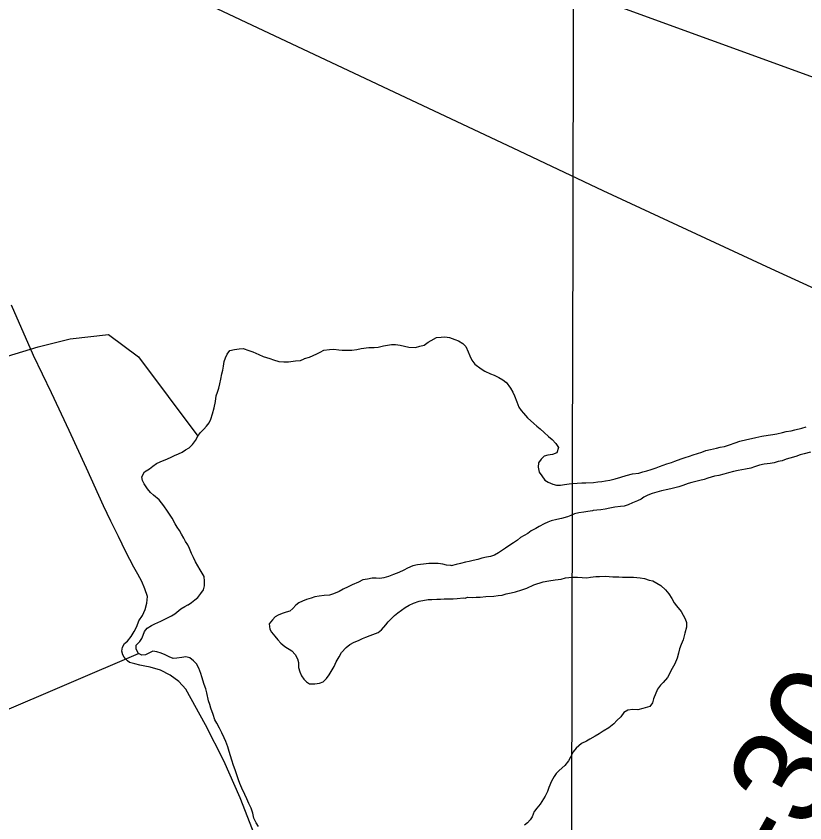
# Model space of a CAD drawing. Extents: x 3180038 to 3217926, y 922069 to 947485.
# Drawn here: x 3202073 to 3202737, y 930700 to 931378 of the extents above; entities that cross this region are included whole.
import ezdxf

# ---------------------------------------------------------------- set-up
doc = ezdxf.new("R2010")
doc.units = 0
for name, color, linetype in [('V-GRID-MAJR', 7, 'Continuous'), ('V-LEVE-TOET', 7, 'Continuous'), ('V-RIVR-RANG-IDEN', 7, 'Continuous'), ('V-TOPO-MINR', 7, 'Continuous'), ('V-TOPO-SHOR', 7, 'Continuous')]:
    doc.layers.add(name, color=color, linetype=linetype)

msp = doc.modelspace()

# ---------------------------------------------------------------- linework, layer by layer
at = {"layer": 'V-GRID-MAJR'}
msp.add_spline([(3202533.62, 927477.54), (3202546.84, 933537.25), (3202560.07, 939600.32), (3202573.29, 945663.45), (3202573.3, 945666.77)], degree=3, dxfattribs=at)
at = {"layer": 'V-LEVE-TOET'}
for points in [[(3202165.47, 930837.44), (3202164.16, 930839.14), (3202163.13, 930840.99), (3202162.25, 930844.13), (3202162.67, 930847.64), (3202164.44, 930850.68), (3202167.01, 930852.65), (3202170.03, 930856.44), (3202172.63, 930860.57), (3202174.75, 930864.96), (3202176.37, 930869.53), (3202179.54, 930874.03), (3202181.9, 930879.11), (3202183.31, 930884.54), (3202183.72, 930890.04), (3202181.56, 930896.5), (3202178.89, 930902.8), (3202175.75, 930908.87), (3202172.17, 930914.67), (3202165.65, 930927.5), (3202159.27, 930940.4), (3202153, 930953.35), (3202146.85, 930966.37), (3202132.45, 930998.08), (3202117.82, 931029.69), (3202102.96, 931061.18), (3202087.87, 931092.57), (3202069.4, 931134.83)], [(3202274.15, 930689.14), (3202261.72, 930720.8), (3202247.88, 930751.91), (3202232.68, 930782.38), (3202216.16, 930812.11), (3202210.02, 930818.64), (3202202.74, 930824.09), (3202194.62, 930828.2), (3202186.04, 930830.8), (3202181.67, 930831.61), (3202177.32, 930832.53), (3202173.01, 930833.57), (3202168.74, 930834.72), (3202167.01, 930835.95), (3202165.47, 930837.44)]]:
    msp.add_lwpolyline(points, dxfattribs=at)
at = {"layer": 'V-TOPO-MINR'}
for points in [[(3202157.56, 931539.62), (3202908.79, 931266.55), (3202928.08, 931257.38), (3202996.12, 931222.62), (3203000.64, 931220.31), (3203005.16, 931217.98), (3203009.67, 931215.65), (3203014.17, 931213.3), (3203835.13, 930784.17)], [(3203831.08, 930450.72), (3203712.04, 930538.71), (3203700.45, 930547.19), (3203688.8, 930555.59), (3203677.07, 930563.88), (3203665.29, 930572.08), (3203411.45, 930747), (3203330.68, 930802.01), (3203249.53, 930856.44), (3203167.79, 930909.99), (3203085.67, 930962.95), (3202952.95, 931047.54), (3202936.71, 931057.42), (3202920.21, 931066.85), (3202903.34, 931075.58), (3202886.22, 931083.86), (3202779.16, 931132.87), (3202708.37, 931165.43), (3202637.67, 931198.15), (3202567.07, 931231.12), (3202496.55, 931264.24), (3202142.44, 931431.33)]]:
    msp.add_lwpolyline(points, dxfattribs=at)
at = {"layer": 'V-TOPO-SHOR'}
msp.add_line((3202044.48, 930785.85), (3202176.1, 930842.09), dxfattribs=at)
for points in [[(3201878.96, 931029.06), (3201992.12, 931069.6), (3202091.77, 931100), (3202118.8, 931106.76), (3202150.89, 931110.14), (3202176.22, 931091.56), (3202226.18, 931024.74)], [(3202315.76, 931090.15), (3202319.99, 931091.14), (3202323.22, 931092.53), (3202326.05, 931093.93), (3202329.08, 931095.53), (3202332.11, 931097.12), (3202336.74, 931097.7), (3202340.37, 931097.88), (3202344.6, 931097.46), (3202347.62, 931097.24), (3202352.46, 931097.02), (3202355.68, 931097.2), (3202359.71, 931097.79), (3202363.54, 931098.37), (3202369.99, 931099.34), (3202374.42, 931099.32), (3202377.65, 931099.71), (3202382.29, 931100.69), (3202385.51, 931101.28), (3202388.94, 931101.87), (3202392.36, 931101.85), (3202396.19, 931101.43), (3202400.01, 931100.4), (3202403.43, 931099.58), (3202409.07, 931099.35), (3202412.7, 931100.33), (3202416.33, 931101.32), (3202419.77, 931103.72), (3202422.4, 931105.32), (3202426.84, 931107.72), (3202430.67, 931108.1), (3202433.69, 931108.29), (3202437.72, 931107.66), (3202442.14, 931106.03), (3202445.36, 931105), (3202448.97, 931102.57), (3202451.38, 931100.14), (3202453.37, 931095.69), (3202454.76, 931092.26), (3202456.56, 931088.83), (3202459.16, 931085.39), (3202464.38, 931081.34), (3202467.39, 931079.51), (3202472.21, 931077.27), (3202475.23, 931076.04), (3202479.24, 931074.01), (3202482.46, 931072.18), (3202485.07, 931070.35), (3202485.47, 931070.15), (3202489.07, 931065.09), (3202490.87, 931061.86), (3202492.46, 931058.63), (3202494.25, 931053.79), (3202496.04, 931049.15), (3202498.04, 931046.52), (3202500.04, 931044.09), (3202503.45, 931040.24), (3202508.66, 931035.58), (3202511.06, 931033.36), (3202514.08, 931031.12), (3202517.48, 931027.88), (3202521.09, 931024.64), (3202524.1, 931022.01), (3202527.1, 931018.57), (3202529.5, 931015.33), (3202527.87, 931010.91), (3202524.44, 931009.32), (3202520.41, 931008.93), (3202517.38, 931007.94), (3202514.75, 931005.54), (3202512.72, 931002.32), (3202512.3, 930998.7), (3202513.28, 930994.67), (3202515.28, 930991.43), (3202517.88, 930988), (3202520.69, 930986.17), (3202524.71, 930984.54), (3202527.73, 930983.72), (3202531.16, 930983.7), (3202534.58, 930984.29), (3202538.41, 930984.67), (3202541.44, 930985.06), (3202545.06, 930985.24), (3202549.09, 930985.62), (3202552.52, 930985.6), (3202558.76, 930985.97), (3202562.59, 930986.36), (3202565.82, 930986.74), (3202569.05, 930987.33), (3202572.47, 930987.92), (3202577.11, 930989.1), (3202581.75, 930990.29), (3202586.19, 930991.67), (3202591.64, 930993.06), (3202596.88, 930993.83), (3202600.31, 930994.83), (3202603.74, 930995.82), (3202607.37, 930996.8), (3202611.4, 930998.19), (3202614.23, 930999.39), (3202620.49, 931001.57)], [(3202174.32, 930849.15), (3202177.36, 930852.16), (3202178.98, 930854.77), (3202180.2, 930857.58), (3202181.23, 930860.8), (3202183.46, 930863.41), (3202187.1, 930865.6), (3202189.92, 930867), (3202194.97, 930869.39), (3202199.61, 930871.58), (3202204.06, 930873.98), (3202206.68, 930875.58), (3202211.94, 930879.78), (3202215.18, 930881.57), (3202217.8, 930882.97), (3202218.01, 930883.17), (3202220.83, 930884.97), (3202223.67, 930887.17), (3202226.09, 930889.37), (3202228.73, 930892.58), (3202230.96, 930895.59), (3202231.78, 930899.01), (3202231.81, 930903.04), (3202231.42, 930906.87), (3202229.82, 930909.7), (3202228.03, 930912.53), (3202226.03, 930915.97), (3202224.23, 930919.2), (3202222.44, 930922.83), (3202220.84, 930926.27), (3202219.05, 930930.3), (3202217.66, 930933.53), (3202215.86, 930936.36), (3202214.26, 930938.99), (3202212.47, 930942.62), (3202210.67, 930945.66), (3202208.67, 930948.49), (3202207.07, 930951.11), (3202204.48, 930955.96), (3202202.28, 930959.19), (3202200.48, 930961.82), (3202197.48, 930966.27), (3202195.68, 930968.7), (3202193.48, 930971.33), (3202188.87, 930975.38), (3202186.26, 930977.41), (3202183.65, 930980.64), (3202181.06, 930984.89), (3202179.46, 930987.51), (3202179.07, 930990.54), (3202181.31, 930994.76), (3202185.35, 930997.36), (3202188.39, 930999.76), (3202191.42, 931001.76), (3202194.45, 931003.35), (3202200.71, 931005.74), (3202203.73, 931007.13), (3202206.56, 931008.73), (3202209.99, 931010.12), (3202213.02, 931011.52), (3202215.85, 931013.31), (3202218.88, 931015.11), (3202221.72, 931017.92), (3202224.15, 931021.33), (3202226.18, 931024.74), (3202228.01, 931027.55), (3202231.05, 931030.76), (3202233.48, 931033.37), (3202235.51, 931036.18), (3202236.93, 931039.19), (3202238.57, 931043.61), (3202239.8, 931048.65), (3202240.84, 931054.08), (3202241.47, 931058.71), (3202242.69, 931061.92), (3202243.71, 931065.14), (3202244.54, 931068.77), (3202245.57, 931072.79), (3202246.4, 931077.22), (3202247.22, 931080.23), (3202247.64, 931083.65), (3202248.26, 931087.48), (3202249.49, 931090.7), (3202250.91, 931093.71), (3202253.14, 931096.72), (3202256.98, 931097.71), (3202260.81, 931098.09), (3202264.23, 931098.48), (3202269.06, 931096.84), (3202272.47, 931095.61), (3202277.5, 931093.37), (3202281.12, 931091.74), (3202286.75, 931090.1), (3202289.77, 931089.08), (3202294.19, 931087.65), (3202298.42, 931087.22), (3202302.25, 931087.2), (3202308.29, 931088.18), (3202312.32, 931088.56), (3202315.55, 931089.95), (3202315.76, 931090.15)], [(3202620.49, 931001.57), (3202624.32, 931002.76), (3202627.15, 931003.95), (3202632.59, 931005.74), (3202636.03, 931006.93), (3202639.46, 931008.12), (3202642.68, 931009.11), (3202649.95, 931011.49), (3202653.18, 931012.68), (3202657.21, 931013.67), (3202662.25, 931014.85), (3202665.48, 931015.64), (3202668.91, 931016.23), (3202673.15, 931017.62), (3202677.99, 931019.21), (3202681.82, 931020.6), (3202687.87, 931021.97), (3202691.7, 931022.96), (3202695.34, 931023.75), (3202700.38, 931024.73), (3202705.62, 931025.71), (3202709.65, 931026.29), (3202712.88, 931026.88), (3202717.72, 931027.86), (3202720.94, 931028.65), (3202725.18, 931029.44), (3202728.2, 931030.03), (3202734.05, 931031.61), (3202737.68, 931032.6)], [(3202741.2, 931011.43), (3202735.96, 931010.04), (3202732.73, 931009.05), (3202729.09, 931007.66), (3202724.05, 931006.48), (3202720.82, 931005.49), (3202717.39, 931004.1), (3202714.16, 931003.51), (3202710.74, 931002.52), (3202707.31, 931001.93), (3202702.47, 931001.35), (3202698.44, 931000.37), (3202694.2, 930998.98), (3202691.17, 930997.99), (3202686.74, 930997.2), (3202683.71, 930996.61), (3202680.49, 930996.03), (3202676.45, 930995.04), (3202672.22, 930994.05), (3202668.38, 930992.87), (3202664.15, 930991.68), (3202660.72, 930991.29), (3202654.87, 930989.51), (3202651.84, 930988.52), (3202648.21, 930987.53), (3202644.78, 930986.74), (3202641.56, 930985.95), (3202638.33, 930985.16), (3202633.89, 930983.37), (3202630.66, 930982.38), (3202625.01, 930980.8), (3202621.38, 930980.01), (3202616.14, 930979.03)], [(3202616.14, 930979.03), (3202612.1, 930977.84), (3202608.27, 930976.66), (3202604.44, 930975.26), (3202601.21, 930973.67), (3202598.78, 930971.87), (3202595.75, 930970.48), (3202591.71, 930968.68), (3202588.08, 930967.09), (3202584.65, 930966.1), (3202581.42, 930965.71), (3202576.79, 930965.13), (3202572.55, 930964.35), (3202568.72, 930963.36), (3202565.09, 930962.98), (3202561.67, 930962.79), (3202558.64, 930962.41), (3202558.04, 930962.21), (3202554.01, 930961.42), (3202550.58, 930961.04), (3202546.55, 930960.45), (3202542.92, 930959.67), (3202539.89, 930958.07), (3202536.86, 930957.08), (3202532.02, 930955.69), (3202527.99, 930954.71), (3202523.35, 930953.72), (3202520.52, 930952.53), (3202517.29, 930951.14), (3202513.05, 930948.94), (3202510.22, 930947.14), (3202506.38, 930945.15), (3202503.55, 930943.15), (3202497.49, 930939.55), (3202495.06, 930937.55), (3202491.43, 930935.15), (3202488.59, 930933.15), (3202484.76, 930930.76), (3202481.52, 930928.35), (3202478.89, 930926.76), (3202475.66, 930924.96), (3202472.23, 930923.77), (3202468.8, 930923.18), (3202464.97, 930922.19), (3202461.54, 930921.2), (3202457.51, 930920.42), (3202454.28, 930919.63), (3202451.25, 930919.04), (3202447.02, 930917.85), (3202443.39, 930916.87), (3202439.15, 930915.88), (3202439.16, 930916.08), (3202435.13, 930916.51), (3202432.11, 930917.33), (3202428.29, 930917.75), (3202424.06, 930917.97), (3202420.43, 930917.79), (3202416, 930917.41), (3202410.75, 930916.63), (3202406.92, 930915.84), (3202402.48, 930913.85), (3202399.25, 930912.26), (3202395.21, 930910.26), (3202390.77, 930908.47), (3202386.53, 930906.88), (3202382.5, 930905.7), (3202379.07, 930905.31), (3202376.05, 930905.53), (3202372.62, 930905.55), (3202368.79, 930904.76), (3202364.96, 930903.97), (3202361.13, 930902.18), (3202355.88, 930899.99), (3202352.44, 930898.2), (3202348.41, 930896.4), (3202344.97, 930894.41), (3202340.33, 930892.22), (3202336.9, 930891.22), (3202332.46, 930890.85), (3202328.03, 930890.26), (3202324.6, 930889.88), (3202321.37, 930888.69), (3202317.54, 930887.5), (3202314.11, 930886.3), (3202311.08, 930884.71), (3202308.45, 930882.71), (3202306.02, 930879.9), (3202303.59, 930877.9), (3202300.36, 930876.91), (3202297.13, 930875.92), (3202293.7, 930874.52), (3202291.07, 930872.93), (3202288.85, 930870.52), (3202286.21, 930867.11), (3202286.59, 930862.68), (3202288.19, 930860.05), (3202290.99, 930856.81), (3202293.39, 930853.78), (3202295.8, 930850.95), (3202299.41, 930848.11), (3202305.23, 930844.45)], [(3202305.23, 930844.45), (3202308.04, 930841.41), (3202309.83, 930837.78), (3202310.82, 930834.75), (3202310.8, 930830.52), (3202311.99, 930826.89), (3202313.18, 930823.46), (3202315.18, 930820.63), (3202317.39, 930818.4), (3202320, 930816.78), (3202324.43, 930816.75), (3202328.46, 930817.14), (3202331.49, 930818.33), (3202334.32, 930821.14), (3202336.55, 930824.15), (3202339.19, 930828.57), (3202340.62, 930831.38), (3202342.45, 930835.19), (3202344.89, 930839.41), (3202346.92, 930843.03), (3202350.77, 930847.24), (3202353.8, 930849.64), (3202357.64, 930851.64), (3202361.28, 930853.03), (3202364.51, 930854.82), (3202367.34, 930856.02), (3202370.97, 930857.41), (3202377.63, 930859.79), (3202380.66, 930862.19), (3202384.31, 930866.41), (3202386.13, 930868.81), (3202388.57, 930871.42), (3202391.6, 930874.23), (3202394.43, 930876.43), (3202397.27, 930878.63), (3202400.5, 930880.83), (3202403.73, 930882.83), (3202407.37, 930884.42), (3202412.21, 930886.21), (3202419.87, 930887.58), (3202422.89, 930887.56), (3202427.13, 930887.74), (3202430.15, 930887.93), (3202433.37, 930888.11), (3202436.39, 930888.1), (3202440.82, 930888.27), (3202444.25, 930888.46), (3202449.49, 930889.04), (3202450.9, 930888.83), (3202452.92, 930889.42), (3202456.75, 930889.4), (3202460.17, 930889.59), (3202463.59, 930889.57), (3202468.43, 930890.15), (3202475.08, 930890.52), (3202478.71, 930890.9), (3202481.93, 930891.29), (3202485.36, 930892.28), (3202489.6, 930893.26), (3202493.23, 930894.05), (3202498.68, 930895.63), (3202502.71, 930897.22), (3202508.77, 930899.81), (3202516.44, 930902.39), (3202521.28, 930903.17), (3202526.52, 930904.15), (3202531.56, 930904.73), (3202535.39, 930905.72), (3202540.83, 930906.3), (3202545.26, 930906.47), (3202549.29, 930906.05), (3202553.12, 930905.83), (3202556.34, 930906.22), (3202560.78, 930906.8), (3202564, 930906.98), (3202569.04, 930907.16), (3202575.08, 930906.52), (3202580.11, 930906.5), (3202583.34, 930906.28), (3202587.36, 930906.26), (3202592.6, 930906.23), (3202598.04, 930905.8), (3202601.86, 930905.18), (3202605.68, 930903.95), (3202608.7, 930903.13), (3202615.53, 930899.26), (3202619.34, 930895.82), (3202622.14, 930892.38), (3202624.74, 930888.34), (3202626.74, 930884.9), (3202628.54, 930882.28), (3202632.54, 930877.42), (3202635.94, 930871.36), (3202637.13, 930868.13), (3202637.11, 930864.31), (3202635.67, 930859.28), (3202634.23, 930853.64), (3202632.6, 930849.82), (3202631.17, 930846), (3202630.35, 930842.58), (3202629.32, 930838.36)], [(3202179.07, 930840.69), (3202176.1, 930842.09), (3202174.3, 930845.73), (3202174.32, 930849.15)], [(3202277.08, 930696.74), (3202275.08, 930699.97), (3202273.29, 930703.81), (3202272.3, 930708.04), (3202270.91, 930712.28), (3202268.92, 930716.12), (3202267.33, 930720.16), (3202265.53, 930723.59), (3202263.14, 930729.04), (3202261.55, 930732.87), (3202260.36, 930736.1), (3202257.38, 930744.58), (3202255.99, 930748.21), (3202254.6, 930752.45), (3202252.42, 930759.92), (3202251.23, 930763.75), (3202249.65, 930768.39), (3202248.25, 930771.42), (3202246.26, 930775.66), (3202244.27, 930779.5), (3202242.07, 930783.54), (3202240.47, 930786.37), (3202239.09, 930791.01), (3202237.1, 930796.25), (3202236.11, 930799.28), (3202235.12, 930802.31), (3202233.74, 930809.16), (3202232.75, 930812.59), (3202231.56, 930816.02), (3202229.58, 930822.48), (3202228.59, 930825.51), (3202227, 930829.95), (3202225, 930833.58), (3202222.6, 930836.01), (3202219.39, 930838.44), (3202215.97, 930839.27), (3202212.54, 930838.88), (3202208.51, 930838.3), (3202205.29, 930838.12), (3202201.87, 930839.34), (3202198.65, 930841.17), (3202195.24, 930842.6), (3202191.62, 930843.62), (3202188.39, 930844.04), (3202185.57, 930842.65), (3202182.14, 930841.05), (3202179.07, 930840.69)], [(3202629.32, 930838.36), (3202627.28, 930833.53), (3202625.04, 930829.72), (3202620.98, 930822.09), (3202617.33, 930817.87), (3202615.3, 930815.47), (3202612.67, 930812.26), (3202609.2, 930804.22), (3202608.58, 930800.8), (3202606.14, 930797.59), (3202600.3, 930796), (3202596.06, 930794.82), (3202592.03, 930795.04), (3202587.8, 930794.46), (3202584.36, 930792.66), (3202581.73, 930789.05), (3202578.49, 930785.84), (3202575.86, 930783.04), (3202571.81, 930779.83), (3202566.96, 930776.84), (3202563.52, 930774.64), (3202560.29, 930772.64), (3202555.85, 930770.25), (3202552.82, 930768.65), (3202548.78, 930766.45), (3202544.13, 930762.65), (3202541.69, 930759.64), (3202539.45, 930755.22), (3202537.83, 930752.01), (3202534.78, 930748.2), (3202529.93, 930743.79), (3202527.5, 930741.38), (3202525.67, 930738.98), (3202523.64, 930734.96), (3202521.39, 930729.73), (3202520.17, 930726.31), (3202518.13, 930722.29), (3202514.07, 930715.67), (3202511.23, 930712.26), (3202509.21, 930709.85), (3202509, 930709.45), (3202507.37, 930705.03), (3202505.54, 930702.42), (3202503.31, 930700.01), (3202500.89, 930697.81)]]:
    msp.add_lwpolyline(points, dxfattribs=at)

# ---------------------------------------------------------------- texts
at = {"layer": 'V-RIVR-RANG-IDEN'}
msp.add_text('U-30', height=83, rotation=60.65677, dxfattribs=at).set_placement((3202681.52, 930589.42))

doc.saveas('drawing.dxf')
